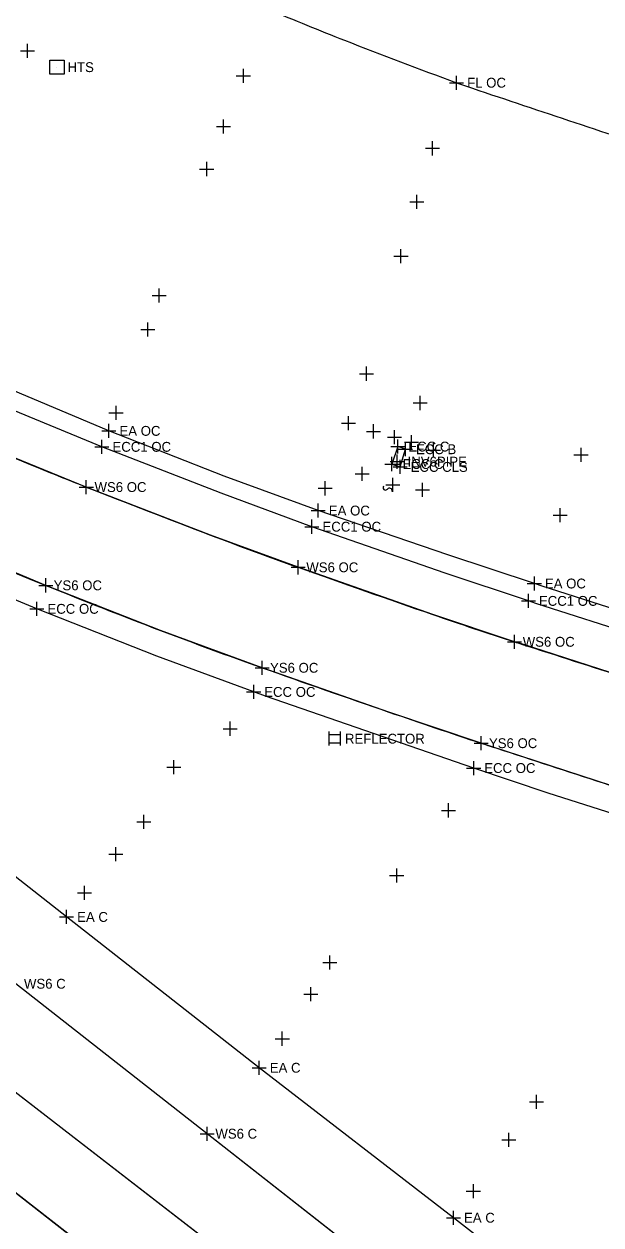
# Model space of a CAD drawing. Extents: x 1324236 to 1326110, y 459090 to 460782.
# Drawn here: x 1324664.1 to 1324746, y 460451 to 460621.6 of the extents above; entities that cross this region are included whole.
import ezdxf

# ---------------------------------------------------------------- set-up
doc = ezdxf.new("R2010")
doc.units = 0
for name, color, linetype in [('BD_X_Canopy', 7, 'Continuous'), ('DR_X_Ditch', 7, 'Continuous'), ('DT_X_Contour_Major', 7, 'Continuous'), ('DT_X_Terrain_Ground_Line', 7, 'Continuous'), ('DV_X_Property_Line', 7, 'Continuous'), ('PM_X_CL_Double_Solid', 7, 'Continuous'), ('PM_X_Edge_Line', 7, 'Continuous'), ('PM_X_Lane_Line', 7, 'Continuous'), ('PV_X_Shoulder', 7, 'Continuous'), ('RW_X_CL', 7, 'Continuous'), ('RW_X_Esmt_SH', 7, 'Continuous'), ('UT_X_Electric', 7, 'Continuous')]:
    doc.layers.add(name, color=color, linetype=linetype)

msp = doc.modelspace()

# ---------------------------------------------------------------- linework, layer by layer
at = {"layer": 'BD_X_Canopy'}
msp.add_lwpolyline([(1324899.46, 460285.8), (1324816.32, 460350.02), (1324738, 460411.76), (1324655.48, 460475.52), (1324571, 460541.76), (1324483.76, 460609.87), (1324398.74, 460676.2), (1324371.29, 460697.8)], dxfattribs=at)
at = {"layer": 'DR_X_Ditch'}
for points in [[(1324878.81, 460316.8), (1324851.22, 460338.14), (1324823.13, 460360.06), (1324797.18, 460380.62), (1324771.19, 460400.89), (1324745.05, 460421.13), (1324717.74, 460442.29), (1324690.08, 460463.98), (1324662.89, 460485.28), (1324634.89, 460507.31), (1324608, 460528.25), (1324578.82, 460551.06), (1324545.51, 460577.03), (1324519.35, 460597.5), (1324491.34, 460619.11), (1324462.72, 460641.59), (1324434.69, 460663.56), (1324406.17, 460685.88), (1324379.47, 460706.64)], [(1324891.6, 460277.31), (1324809.63, 460340.84), (1324730.77, 460402.67), (1324648.48, 460466.74), (1324563.88, 460532.79), (1324477.11, 460600.29), (1324390.8, 460667.51), (1324364.85, 460687.72)], [(1324764.75, 460523.88), (1324734.72, 460533.54), (1324734.72, 460533.54), (1324733.76, 460533.85), (1324733.76, 460533.85), (1324722.15, 460537.72), (1324722.15, 460537.72), (1324703.01, 460544.43), (1324703.01, 460544.43), (1324690.55, 460549.01), (1324690.55, 460549.01), (1324672.91, 460555.83), (1324672.91, 460555.83), (1324658.73, 460561.61)], [(1324760.49, 460509.18), (1324730.28, 460519.03), (1324730.28, 460519.03), (1324729, 460519.45), (1324729, 460519.45), (1324715.89, 460523.87), (1324715.89, 460523.87), (1324697.88, 460530.16), (1324697.88, 460530.16), (1324683.46, 460535.46), (1324683.46, 460535.46), (1324667.15, 460541.87), (1324667.15, 460541.87), (1324654.26, 460547.26)]]:
    msp.add_lwpolyline(points, dxfattribs=at)
at = {"layer": 'DT_X_Contour_Major'}
msp.add_line((1324668.74, 460615.47), (1324668.74, 460615.47), dxfattribs=at)
msp.add_lwpolyline([(1324667.74, 460614.47), (1324667.74, 460616.47), (1324669.74, 460616.47), (1324669.74, 460614.47), (1324667.74, 460614.47)], dxfattribs=at)
at = {"layer": 'DT_X_Terrain_Ground_Line'}
for p, q in [((1324707.36, 460521.1), (1324707.36, 460519.1)), ((1324708.96, 460521.1), (1324708.96, 460519.1)), ((1324707.36, 460520.7), (1324708.96, 460520.7)), ((1324707.36, 460519.49), (1324708.96, 460519.49))]:
    msp.add_line(p, q, dxfattribs=at)
at = {"layer": 'DV_X_Property_Line'}
for p, q in [((1324675.12, 460563.81), (1324677.12, 460563.81)), ((1324676.12, 460562.81), (1324676.12, 460564.81)), ((1324675.13, 460560.54), (1324675.13, 460562.54)), ((1324717.17, 460560.58), (1324717.17, 460562.58)), ((1324718.25, 460560.2), (1324718.25, 460562.2)), ((1324674.13, 460561.54), (1324676.13, 460561.54)), ((1324716.17, 460561.58), (1324718.17, 460561.58)), ((1324717.06, 460558.44), (1324717.06, 460560.44)), ((1324717.25, 460561.2), (1324719.25, 460561.2)), ((1324715.34, 460559.1), (1324717.34, 460559.1)), ((1324716.06, 460559.44), (1324718.06, 460559.44)), ((1324716.34, 460558.1), (1324716.34, 460560.1)), ((1324716.49, 460558.69), (1324718.49, 460558.69)), ((1324717.49, 460557.69), (1324717.49, 460559.69)), ((1324704.87, 460552.49), (1324706.87, 460552.49)), ((1324705.87, 460551.49), (1324705.87, 460553.49)), ((1324703.97, 460550.2), (1324705.97, 460550.2)), ((1324704.97, 460549.2), (1324704.97, 460551.2)), ((1324735.57, 460542.13), (1324737.57, 460542.13)), ((1324736.57, 460541.13), (1324736.57, 460543.13)), ((1324735.72, 460538.66), (1324735.72, 460540.66)), ((1324664.89, 460538.53), (1324666.89, 460538.53)), ((1324665.89, 460537.53), (1324665.89, 460539.53)), ((1324734.72, 460539.66), (1324736.72, 460539.66)), ((1324695.69, 460526.73), (1324697.69, 460526.73)), ((1324696.69, 460525.73), (1324696.69, 460527.73)), ((1324727.95, 460514.92), (1324727.95, 460516.92)), ((1324726.95, 460515.92), (1324728.95, 460515.92)), ((1324670.11, 460493.77), (1324670.11, 460495.77)), ((1324669.11, 460494.77), (1324671.11, 460494.77)), ((1324696.48, 460473.35), (1324698.48, 460473.35)), ((1324697.48, 460472.35), (1324697.48, 460474.35)), ((1324725.08, 460451.05), (1324725.08, 460453.05)), ((1324724.08, 460452.05), (1324726.08, 460452.05))]:
    msp.add_line(p, q, dxfattribs=at)
at = {"layer": 'PM_X_CL_Double_Solid'}
for centre, radius, start, end in [((1324842.82, 460960.27), 366.08, 246.8503, 248.6567), ((1325000.12, 461362.82), 798.28, 248.65672, 249.87999), ((1324754.78, 460693.13), 85.06, 249.88, 251.4873), ((1329199.49, 473967.19), 14083.49, 251.487294, 251.612201)]:
    msp.add_arc(centre, radius, start, end, dxfattribs=at)
at = {"layer": 'PM_X_Edge_Line'}
for p, q in [((1324690.08, 460463.98), (1324662.89, 460485.28)), ((1324730.77, 460402.67), (1324648.48, 460466.74)), ((1324717.74, 460442.29), (1324690.08, 460463.98))]:
    msp.add_line(p, q, dxfattribs=at)
for centre, radius, start, end in [((1324930.04, 461207.51), 700.57, 247.21496, 248.46754), ((1325180.7, 461842.8), 1383.52, 248.46754, 249.25073), ((1324931.97, 461186.26), 681.45, 249.25073, 250.36669), ((1324897.65, 461111.3), 614.32, 246.65873, 247.96167), ((1325311.24, 462249.42), 1810.23, 250.36669, 251.00879), ((1324985.33, 461327.9), 847.99, 247.96167, 249.1457), ((1324936.41, 461160.29), 658.41, 251.00879, 252.07349), ((1324915.77, 461145.31), 652.59, 249.1457, 250.49539), ((1324923.94, 461121.73), 617.88, 252.07349, 252.16786), ((1506453.84, 1025433.53), 593408.66, 252.16786365, 252.17090898), ((1325413.75, 462551.19), 2144.06, 250.49539, 251.00506), ((1325083.05, 461590.48), 1128.03, 251.00506, 251.70771), ((1324832.13, 460831.44), 328.59, 251.7077, 251.9437), ((1380875.35, 632739.43), 181141.2, 251.9436678, 251.9537174)]:
    msp.add_arc(centre, radius, start, end, dxfattribs=at)
at = {"layer": 'PM_X_Lane_Line'}
msp.add_line((1324738, 460411.76), (1324655.48, 460475.52), dxfattribs=at)
at = {"layer": 'PV_X_Shoulder'}
for points in [[(1324892.37, 460493.49), (1324860.6, 460503.39), (1324828.49, 460513.21), (1324798.71, 460522.26), (1324777.87, 460528.9), (1324767.13, 460532.33), (1324737.7, 460541.77), (1324736.57, 460542.13), (1324724.28, 460546.18), (1324705.87, 460552.49), (1324692.5, 460557.36), (1324676.12, 460563.81), (1324663.42, 460569.15), (1324646.7, 460576.57), (1324628.95, 460584.84), (1324618.08, 460590.25), (1324607.15, 460596.07), (1324589.72, 460605.76), (1324574.73, 460614.33), (1324571.84, 460616.11), (1324566.97, 460619.36), (1324545.31, 460634.03), (1324520.36, 460651)], [(1324886.1, 460326.42), (1324858.75, 460347.83), (1324830.89, 460369.39), (1324804.09, 460390.5), (1324778.12, 460410.62), (1324752.25, 460430.86), (1324725.08, 460452.05), (1324697.48, 460473.35), (1324670.11, 460494.77), (1324642.41, 460516.54), (1324614.82, 460537.84), (1324586.12, 460559.97), (1324553.47, 460586.1), (1324557.53, 460592.81)], [(1324766.41, 460529.84), (1324736.79, 460539.31), (1324736.79, 460539.31), (1324735.72, 460539.66), (1324735.72, 460539.66), (1324723.88, 460543.6), (1324723.88, 460543.6), (1324704.97, 460550.2), (1324704.97, 460550.2), (1324692.09, 460554.94), (1324692.09, 460554.94), (1324675.13, 460561.54), (1324675.13, 460561.54), (1324661.23, 460567.27)], [(1324759.22, 460505.78), (1324738.54, 460512.37), (1324738.54, 460512.37), (1324727.95, 460515.92), (1324727.95, 460515.92), (1324698.38, 460526.13), (1324698.38, 460526.13), (1324696.69, 460526.73), (1324696.69, 460526.73), (1324682.92, 460531.83), (1324682.92, 460531.83), (1324665.89, 460538.53), (1324665.89, 460538.53), (1324652.43, 460544.13)]]:
    msp.add_lwpolyline(points, dxfattribs=at)
at = {"layer": 'RW_X_CL'}
for p, q in [((1324664.54, 460616.78), (1324664.54, 460618.78)), ((1324663.54, 460617.78), (1324665.54, 460617.78)), ((1324695.22, 460613.23), (1324695.22, 460615.23)), ((1324694.22, 460614.23), (1324696.22, 460614.23)), ((1324691.41, 460607.05), (1324693.41, 460607.05)), ((1324692.41, 460606.05), (1324692.41, 460608.05)), ((1324722.08, 460602.94), (1324722.08, 460604.94)), ((1324721.08, 460603.94), (1324723.08, 460603.94)), ((1324690.01, 460600), (1324690.01, 460602)), ((1324689.01, 460601), (1324691.01, 460601)), ((1324718.88, 460596.33), (1324720.88, 460596.33)), ((1324719.88, 460595.33), (1324719.88, 460597.33)), ((1324717.62, 460587.64), (1324717.62, 460589.64)), ((1324716.62, 460588.64), (1324718.62, 460588.64)), ((1324682.26, 460583.02), (1324684.26, 460583.02)), ((1324683.26, 460582.02), (1324683.26, 460584.02)), ((1324681.64, 460577.22), (1324681.64, 460579.22)), ((1324680.64, 460578.22), (1324682.64, 460578.22)), ((1324712.73, 460570.93), (1324712.73, 460572.93)), ((1324711.73, 460571.93), (1324713.73, 460571.93)), ((1324677.13, 460565.38), (1324677.13, 460567.38)), ((1324719.33, 460567.77), (1324721.33, 460567.77)), ((1324720.33, 460566.77), (1324720.33, 460568.77)), ((1324676.13, 460566.38), (1324678.13, 460566.38)), ((1324710.16, 460563.89), (1324710.16, 460565.89)), ((1324709.16, 460564.89), (1324711.16, 460564.89)), ((1324712.71, 460563.74), (1324714.71, 460563.74)), ((1324713.71, 460562.74), (1324713.71, 460564.74)), ((1324716.7, 460561.93), (1324716.7, 460563.93)), ((1324715.7, 460562.93), (1324717.7, 460562.93)), ((1324718.13, 460562.19), (1324720.13, 460562.19)), ((1324719.13, 460561.19), (1324719.13, 460563.19)), ((1324722.22, 460560.06), (1324722.22, 460562.06)), ((1324721.22, 460561.06), (1324723.22, 460561.06)), ((1324742.2, 460560.4), (1324744.2, 460560.4)), ((1324743.2, 460559.4), (1324743.2, 460561.4)), ((1324712.11, 460556.7), (1324712.11, 460558.7)), ((1324711.11, 460557.7), (1324713.11, 460557.7)), ((1324716.45, 460555.16), (1324716.45, 460557.16)), ((1324671.91, 460555.83), (1324673.91, 460555.83)), ((1324672.91, 460554.83), (1324672.91, 460556.83)), ((1324705.84, 460555.65), (1324707.84, 460555.65)), ((1324706.84, 460554.65), (1324706.84, 460556.65)), ((1324715.45, 460556.16), (1324717.45, 460556.16)), ((1324719.68, 460555.44), (1324721.68, 460555.44)), ((1324720.68, 460554.44), (1324720.68, 460556.44)), ((1324739.23, 460551.85), (1324741.23, 460551.85)), ((1324740.23, 460550.85), (1324740.23, 460552.85)), ((1324703.01, 460543.43), (1324703.01, 460545.43)), ((1324702.01, 460544.43), (1324704.01, 460544.43)), ((1324666.15, 460541.87), (1324668.15, 460541.87)), ((1324667.15, 460540.87), (1324667.15, 460542.87)), ((1324733.76, 460532.85), (1324733.76, 460534.85)), ((1324732.76, 460533.85), (1324734.76, 460533.85)), ((1324696.88, 460530.16), (1324698.88, 460530.16)), ((1324697.88, 460529.16), (1324697.88, 460531.16)), ((1324692.35, 460521.51), (1324694.35, 460521.51)), ((1324693.35, 460520.51), (1324693.35, 460522.51)), ((1324728, 460519.45), (1324730, 460519.45)), ((1324729, 460518.45), (1324729, 460520.45)), ((1324684.36, 460516.03), (1324686.36, 460516.03)), ((1324685.36, 460515.03), (1324685.36, 460517.03)), ((1324724.37, 460508.91), (1324724.37, 460510.91)), ((1324681.1, 460507.28), (1324681.1, 460509.28)), ((1324723.37, 460509.91), (1324725.37, 460509.91)), ((1324680.1, 460508.28), (1324682.1, 460508.28)), ((1324677.09, 460502.67), (1324677.09, 460504.67)), ((1324676.09, 460503.67), (1324678.09, 460503.67)), ((1324716.01, 460500.64), (1324718.01, 460500.64)), ((1324717.01, 460499.64), (1324717.01, 460501.64)), ((1324672.65, 460497.21), (1324672.65, 460499.21)), ((1324671.65, 460498.21), (1324673.65, 460498.21)), ((1324707.52, 460487.3), (1324707.52, 460489.3)), ((1324706.52, 460488.3), (1324708.52, 460488.3)), ((1324703.82, 460483.82), (1324705.82, 460483.82)), ((1324704.82, 460482.82), (1324704.82, 460484.82)), ((1324700.76, 460476.48), (1324700.76, 460478.48)), ((1324699.76, 460477.48), (1324701.76, 460477.48)), ((1324735.87, 460468.5), (1324737.87, 460468.5)), ((1324736.87, 460467.5), (1324736.87, 460469.5)), ((1324690.08, 460462.98), (1324690.08, 460464.98)), ((1324689.08, 460463.98), (1324691.08, 460463.98)), ((1324731.94, 460463.1), (1324733.94, 460463.1)), ((1324732.94, 460462.1), (1324732.94, 460464.1)), ((1324727.9, 460454.81), (1324727.9, 460456.81)), ((1324726.9, 460455.81), (1324728.9, 460455.81))]:
    msp.add_line(p, q, dxfattribs=at)
at = {"layer": 'RW_X_Esmt_SH'}
for p, q in [((1324724.52, 460613.26), (1324726.52, 460613.26)), ((1324725.52, 460612.26), (1324725.52, 460614.26))]:
    msp.add_line(p, q, dxfattribs=at)
at = {"layer": 'UT_X_Electric'}
for p, q in [((1324717.17, 460561.58), (1324716.34, 460559.1)), ((1324718.25, 460561.2), (1324717.17, 460561.58)), ((1324717.49, 460558.69), (1324718.25, 460561.2)), ((1324716.34, 460559.1), (1324717.49, 460558.69))]:
    msp.add_line(p, q, dxfattribs=at)
for centre, radius, start, end in [((1324715.41, 460555.75), 0.35, 140.5207, 321.2685), ((1324715.99, 460555.29), 0.387, 348.8247, 141.2685)]:
    msp.add_arc(centre, radius, start, end, dxfattribs=at)

# ---------------------------------------------------------------- texts
at = {"layer": 'DT_X_Contour_Major'}
msp.add_text('HTS', height=1.4, dxfattribs=at).set_placement((1324670.24, 460614.77))
at = {"layer": 'DV_X_Property_Line'}
for s, p in [('EA OC', (1324677.62, 460563.11)), ('ECC1 OC', (1324676.63, 460560.84)), ('ECC C', (1324718.67, 460560.88)), ('ECC B', (1324719.75, 460560.5)), ('ECC C', (1324717.84, 460558.4)), ('INV6PIPE', (1324718.56, 460558.74)), ('ECC CLS', (1324718.99, 460557.99)), ('EA OC', (1324707.37, 460551.79)), ('ECC1 OC', (1324706.47, 460549.5)), ('EA OC', (1324738.07, 460541.43)), ('ECC1 OC', (1324737.22, 460538.96)), ('ECC OC', (1324667.39, 460537.83)), ('ECC OC', (1324698.19, 460526.03)), ('ECC OC', (1324729.45, 460515.22)), ('EA C', (1324671.61, 460494.07)), ('EA C', (1324698.98, 460472.65)), ('EA C', (1324726.58, 460451.35))]:
    msp.add_text(s, height=1.4, dxfattribs=at).set_placement(p)
at = {"layer": 'RW_X_CL'}
for s, p in [('WS6 OC', (1324674.08, 460555.13)), ('WS6 OC', (1324704.17, 460543.73)), ('YS6 OC', (1324668.27, 460541.17)), ('WS6 OC', (1324734.92, 460533.15)), ('YS6 OC', (1324699.01, 460529.46)), ('YS6 OC', (1324730.12, 460518.75)), ('WS6 C', (1324664.05, 460484.58)), ('WS6 C', (1324691.25, 460463.28))]:
    msp.add_text(s, height=1.4, dxfattribs=at).set_placement(p)
at = {"layer": 'RW_X_Esmt_SH'}
for s, p in [('FL OC', (1324727.02, 460612.56)), ('REFLECTOR', (1324709.66, 460519.39))]:
    msp.add_text(s, height=1.4, dxfattribs=at).set_placement(p)

doc.saveas('drawing.dxf')
